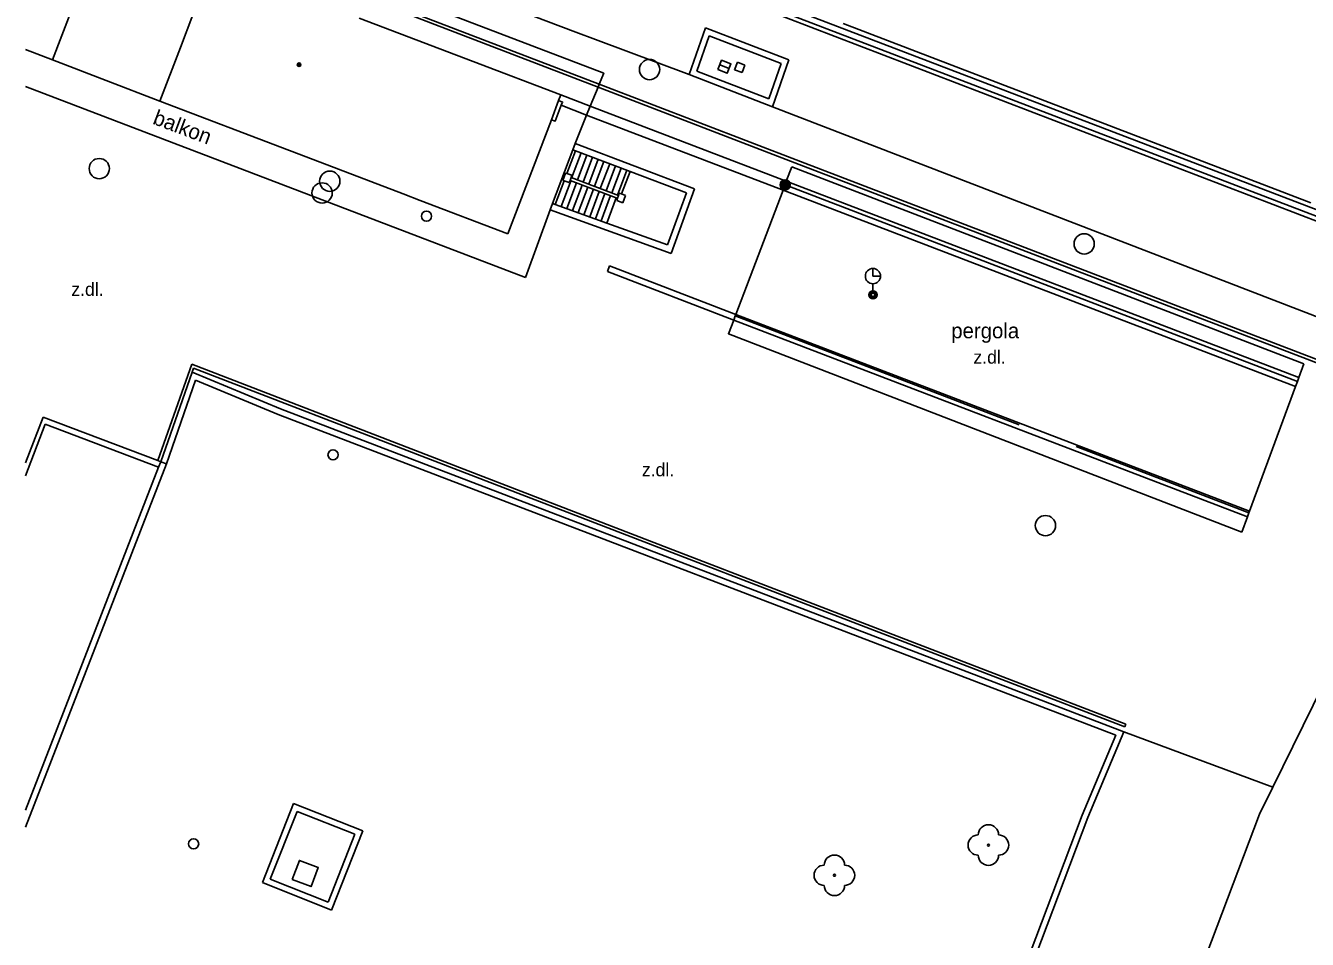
# Model space of a CAD drawing. Extents: x -596229 to -595156, y -1161237 to -1159376.
# Drawn here: x -596228.2 to -596165, y -1160193.2 to -1160148.2 of the extents above; entities that cross this region are included whole.
import ezdxf

# ---------------------------------------------------------------- set-up
doc = ezdxf.new("R2010")
doc.units = 0
for name, color, linetype in [('Level 22', 7, 'Continuous'), ('Level 25', 7, 'Continuous'), ('Level 26', 7, 'Continuous'), ('Level 27', 7, 'Continuous'), ('Level 28', 7, 'Continuous'), ('Level 33', 7, 'Continuous'), ('Level 39', 7, 'Continuous'), ('silnoproud - povrch.  znaky a  RIS  skut. velikost', 7, 'Continuous'), ('TM - budovy zdene_ betonove - NP', 7, 'Continuous'), ('TM - budovy zdene_ betonove - VP', 7, 'Continuous'), ('TM - popis povrchu', 7, 'Continuous'), ('TM - poznamka', 7, 'Continuous'), ('TM - rozhrani ploch obecne - VN', 7, 'Continuous'), ('TM - rozhrani ploch obecne - VP', 7, 'Continuous'), ('TM - schody - VP', 7, 'Continuous'), ('TM - vjezd na pozemek', 7, 'Continuous'), ('TM - vstup do budovy - zdene_ betonove', 7, 'Continuous'), ('TM - vstup do budovy - zdene_ betonove  - shora neviditelny', 7, 'Continuous'), ('TM - zabradli - VP', 7, 'Continuous')]:
    doc.layers.add(name, color=color, linetype=linetype)

msp = doc.modelspace()

# ---------------------------------------------------------------- linework, layer by layer
at = {"layer": 'Level 22'}
for centre in [(-596180.77, -1160188.59), (-596188.36, -1160190.08)]:
    msp.add_circle(centre, 0.05, dxfattribs=at)
for centre, start, end in [((-596180.77, -1160188.09), 0, 180), ((-596181.27, -1160188.59), 90, 270), ((-596180.27, -1160188.59), 270, 90), ((-596188.86, -1160190.08), 90, 270), ((-596188.36, -1160189.58), 0, 180), ((-596187.86, -1160190.08), 270, 90), ((-596180.77, -1160189.09), 180, 0), ((-596188.36, -1160190.58), 180, 0)]:
    msp.add_arc(centre, 0.5, start, end, dxfattribs=at)
at = {"layer": 'Level 25'}
for radius in [0.25, 0.2, 0.15, 0.1, 0.05]:
    msp.add_circle((-596190.79, -1160156.06), radius, dxfattribs=at)
at = {"layer": 'Level 26'}
msp.add_lwpolyline([(-596215.085, -1160190.28), (-596214.15, -1160190.635), (-596213.795, -1160189.7), (-596214.73, -1160189.345)], close=True, dxfattribs=at)
at = {"layer": 'Level 27'}
msp.add_line((-596194.013, -1160150.15), (-596193.547, -1160150.33), dxfattribs=at)
msp.add_lwpolyline([(-596194.103, -1160150.383), (-596193.637, -1160150.563), (-596193.457, -1160150.097), (-596193.923, -1160149.917)], close=True, dxfattribs=at)
for centre in [(-596197.47, -1160150.38), (-596224.59, -1160155.26), (-596213.23, -1160155.88), (-596213.61, -1160156.46), (-596176.05, -1160158.97), (-596177.96, -1160172.85)]:
    msp.add_circle(centre, 0.5, dxfattribs=at)
at = {"layer": 'Level 28'}
for centre in [(-596208.46, -1160157.6), (-596213.07, -1160169.36), (-596219.94, -1160188.53)]:
    msp.add_circle(centre, 0.25, dxfattribs=at)
at = {"layer": 'Level 33'}
msp.add_line((-596186.46, -1160160.93), (-596186.46, -1160161.28), dxfattribs=at)
msp.add_lwpolyline([(-596186.46, -1160160.18), (-596186.46, -1160160.555), (-596186.085, -1160160.555)], dxfattribs=at)
for centre, radius in [((-596186.46, -1160160.555), 0.375), ((-596186.46, -1160161.48), 0.2), ((-596186.46, -1160161.48), 0.145), ((-596186.46, -1160161.48), 0.0876)]:
    msp.add_circle(centre, radius, dxfattribs=at)
at = {"layer": 'Level 39'}
for radius in [0.09, 0.0398]:
    msp.add_circle((-596214.74, -1160150.14), radius, dxfattribs=at)
at = {"layer": 'silnoproud - povrch.  znaky a  RIS  skut. velikost'}
for points in [[(-596201.82, -1160152.14), (-596202.12, -1160152.92), (-596202.31, -1160152.85)], [(-596201.95, -1160151.91), (-596201.76, -1160151.98), (-596201.82, -1160152.14)]]:
    msp.add_lwpolyline(points, dxfattribs=at)
at = {"layer": 'TM - budovy zdene_ betonove - NP'}
for points in [[(-596226.9, -1160149.9), (-596225.9, -1160147.29)], [(-596220.59, -1160149.29), (-596221.6, -1160151.93)]]:
    msp.add_lwpolyline(points, dxfattribs=at)
at = {"layer": 'TM - budovy zdene_ betonove - VP'}
for points in [[(-596206.99, -1160149.67), (-596211.78, -1160147.84)], [(-596228.22, -1160149.395), (-596226.9, -1160149.9)], [(-596226.9, -1160149.9), (-596221.6, -1160151.93)], [(-596201.84, -1160151.63), (-596206.16, -1160149.98)], [(-596201.95, -1160151.91), (-596201.84, -1160151.63)], [(-596221.6, -1160151.93), (-596215.22, -1160154.37)], [(-596202.31, -1160152.85), (-596201.95, -1160151.91)], [(-596204.46, -1160158.48), (-596202.31, -1160152.85)], [(-596214.39, -1160154.68), (-596209.61, -1160156.51)], [(-596208.78, -1160156.83), (-596204.46, -1160158.48)]]:
    msp.add_lwpolyline(points, dxfattribs=at)
at = {"layer": 'TM - rozhrani ploch obecne - VN'}
for points in [[(-596199.95, -1160151.1), (-596199.73, -1160150.56), (-596223.42, -1160141.5)], [(-596228.22, -1160151.219), (-596203.58, -1160160.62)], [(-596200.39, -1160152.19), (-596200.01, -1160151.24)], [(-596200.01, -1160151.24), (-596199.95, -1160151.1)], [(-596200.57, -1160152.62), (-596200.39, -1160152.19)], [(-596201.14, -1160154.03), (-596200.57, -1160152.62)], [(-596203.58, -1160160.62), (-596202.37, -1160157.29)]]:
    msp.add_lwpolyline(points, dxfattribs=at)
at = {"layer": 'TM - rozhrani ploch obecne - VP'}
for points in [[(-596144.95, -1160110.53), (-596172.57, -1160100.03), (-596190.83, -1160147.57), (-596163.24, -1160158.13), (-596144.95, -1160110.53)], [(-596145.33, -1160110.7), (-596172.4, -1160100.42), (-596190.44, -1160147.4), (-596163.41, -1160157.74), (-596145.33, -1160110.7)], [(-596218.54, -1160143.97), (-596199.95, -1160151.1)], [(-596218.59, -1160144.11), (-596200.01, -1160151.24)], [(-596201.11, -1160148.53), (-596206.75, -1160146.38)], [(-596191.92, -1160147.37), (-596163.14, -1160158.4)], [(-596194.71, -1160148.32), (-596195.51, -1160150.62)], [(-596194.71, -1160148.32), (-596190.6, -1160149.9)], [(-596187.92, -1160148.11), (-596164.88, -1160156.94)], [(-596195.51, -1160150.62), (-596200.14, -1160148.9)], [(-596194.53, -1160148.71), (-596195.14, -1160150.45)], [(-596194.53, -1160148.71), (-596190.98, -1160150.08)], [(-596193.14, -1160150.02), (-596193.28, -1160150.39)], [(-596193.28, -1160150.39), (-596192.91, -1160150.53)], [(-596192.77, -1160150.16), (-596193.14, -1160150.02)], [(-596192.91, -1160150.53), (-596192.77, -1160150.16)], [(-596190.98, -1160150.08), (-596191.59, -1160151.82)], [(-596191.41, -1160152.21), (-596190.6, -1160149.9)], [(-596195.51, -1160150.62), (-596191.41, -1160152.21)], [(-596195.14, -1160150.45), (-596191.59, -1160151.82)], [(-596201.84, -1160151.63), (-596200.39, -1160152.19)], [(-596200.01, -1160151.24), (-596190.09, -1160155.05), (-596150.36, -1160170.28)], [(-596199.95, -1160151.1), (-596190.03, -1160154.91), (-596150.31, -1160170.14)], [(-596201.82, -1160152.14), (-596200.57, -1160152.62)], [(-596200.39, -1160152.19), (-596190.73, -1160155.88)], [(-596164.19, -1160162.71), (-596191.41, -1160152.21)], [(-596200.57, -1160152.62), (-596190.89, -1160156.32)], [(-596201.25, -1160154.33), (-596201.14, -1160154.03)], [(-596201.14, -1160154.03), (-596195.26, -1160156.25)], [(-596202.25, -1160156.98), (-596201.25, -1160154.33)], [(-596201.12, -1160154.38), (-596201.54, -1160155.5)], [(-596201.25, -1160154.33), (-596201.12, -1160154.38)], [(-596201.12, -1160154.38), (-596198.43, -1160155.4)], [(-596198.43, -1160155.4), (-596198.85, -1160156.51)], [(-596198.43, -1160155.4), (-596195.65, -1160156.45)], [(-596190.73, -1160155.88), (-596190.46, -1160155.17)], [(-596190.46, -1160155.17), (-596165.22, -1160164.88)], [(-596201.68, -1160155.86), (-596202.12, -1160157.03)], [(-596201.61, -1160155.48), (-596201.74, -1160155.84)], [(-596201.74, -1160155.84), (-596201.68, -1160155.86)], [(-596201.68, -1160155.86), (-596201.43, -1160155.95)], [(-596201.54, -1160155.5), (-596201.61, -1160155.48)], [(-596201.3, -1160155.59), (-596201.54, -1160155.5)], [(-596201.43, -1160155.95), (-596201.39, -1160155.84)], [(-596201.39, -1160155.84), (-596201.34, -1160155.7)], [(-596201.39, -1160155.84), (-596199.11, -1160156.7)], [(-596201.34, -1160155.7), (-596201.3, -1160155.59)], [(-596201.34, -1160155.7), (-596199, -1160156.58)], [(-596190.89, -1160156.32), (-596190.79, -1160156.06)], [(-596190.79, -1160156.06), (-596190.73, -1160155.88)], [(-596190.73, -1160155.88), (-596165.47, -1160165.55)], [(-596199.11, -1160156.7), (-596199.58, -1160157.94)], [(-596199.11, -1160156.7), (-596199.05, -1160156.72)], [(-596199.05, -1160156.72), (-596199.09, -1160156.83)], [(-596199, -1160156.58), (-596199.05, -1160156.72)], [(-596198.96, -1160156.47), (-596199, -1160156.58)], [(-596198.85, -1160156.51), (-596198.96, -1160156.47)], [(-596198.66, -1160156.58), (-596198.85, -1160156.51)], [(-596198.79, -1160156.94), (-596198.66, -1160156.58)], [(-596195.65, -1160156.45), (-596196.58, -1160159.02)], [(-596195.26, -1160156.25), (-596196.41, -1160159.44)], [(-596193.22, -1160162.44), (-596190.89, -1160156.32)], [(-596190.89, -1160156.32), (-596165.63, -1160165.99)], [(-596202.37, -1160157.29), (-596202.25, -1160156.98)], [(-596196.41, -1160159.44), (-596202.37, -1160157.29)], [(-596202.12, -1160157.03), (-596202.25, -1160156.98)], [(-596199.58, -1160157.94), (-596202.12, -1160157.03)], [(-596199.09, -1160156.83), (-596198.79, -1160156.94)], [(-596196.58, -1160159.02), (-596199.58, -1160157.94)], [(-596199.55, -1160160.33), (-596199.44, -1160160.05)], [(-596199.55, -1160160.33), (-596193.32, -1160162.72)], [(-596199.44, -1160160.05), (-596193.22, -1160162.44)], [(-596168.28, -1160173.18), (-596193.58, -1160163.4), (-596193.32, -1160162.72)], [(-596193.32, -1160162.72), (-596193.25, -1160162.52)], [(-596193.32, -1160162.72), (-596168, -1160172.42)], [(-596193.25, -1160162.52), (-596193.22, -1160162.44)], [(-596193.22, -1160162.44), (-596167.9, -1160172.14)], [(-596220.03, -1160164.9), (-596221.7, -1160169.64)], [(-596196.53, -1160173.96), (-596220.03, -1160164.9)], [(-596165.22, -1160164.88), (-596165.47, -1160165.55)], [(-596221.56, -1160169.7), (-596220.01, -1160165.29)], [(-596220.01, -1160165.29), (-596219.94, -1160165.09)], [(-596174.09, -1160183.01), (-596215.66, -1160167.09), (-596220.01, -1160165.29)], [(-596196.58, -1160174.09), (-596219.94, -1160165.09)], [(-596165.47, -1160165.55), (-596165.54, -1160165.75)], [(-596221.28, -1160169.8), (-596219.84, -1160165.69)], [(-596191.4, -1160227.31), (-596190.06, -1160223.56), (-596186.2, -1160213.41), (-596181.05, -1160200.08), (-596176.15, -1160187.12), (-596174.49, -1160183.18), (-596215.77, -1160167.37), (-596219.84, -1160165.69)], [(-596165.63, -1160165.99), (-596167.9, -1160172.14)], [(-596165.54, -1160165.75), (-596165.63, -1160165.99)], [(-596227.36, -1160167.5), (-596228.22, -1160169.757)], [(-596227.25, -1160167.85), (-596228.22, -1160170.396)], [(-596221.7, -1160169.64), (-596227.36, -1160167.5)], [(-596221.67, -1160169.97), (-596227.25, -1160167.85)], [(-596228.22, -1160187.711), (-596221.28, -1160169.8)], [(-596228.22, -1160186.877), (-596221.67, -1160169.97)], [(-596221.56, -1160169.7), (-596221.7, -1160169.64)], [(-596221.67, -1160169.97), (-596221.56, -1160169.7)], [(-596221.28, -1160169.8), (-596221.56, -1160169.7)], [(-596168, -1160172.42), (-596168.28, -1160173.18)], [(-596167.93, -1160172.22), (-596168, -1160172.42)], [(-596167.9, -1160172.14), (-596167.93, -1160172.22)], [(-596174.04, -1160182.77), (-596196.58, -1160174.09)], [(-596173.99, -1160182.64), (-596196.53, -1160173.96)], [(-596166.76, -1160185.74), (-596164.27, -1160180.69)], [(-596191.22, -1160227.69), (-596189.77, -1160223.66), (-596185.92, -1160213.51), (-596180.77, -1160200.19), (-596175.87, -1160187.23), (-596174.09, -1160183.01)], [(-596166.76, -1160185.74), (-596174.09, -1160183.01)], [(-596173.99, -1160182.64), (-596174.04, -1160182.77)], [(-596186.33, -1160236.38), (-596176.32, -1160210.62), (-596167.41, -1160187.06), (-596166.76, -1160185.74)], [(-596215.01, -1160186.54), (-596216.55, -1160190.44)], [(-596214.84, -1160186.93), (-596216.16, -1160190.27)], [(-596211.6, -1160187.89), (-596215.01, -1160186.54)], [(-596211.99, -1160188.06), (-596214.84, -1160186.93)], [(-596213.31, -1160191.4), (-596211.99, -1160188.06)], [(-596213.15, -1160191.79), (-596211.6, -1160187.89)], [(-596216.55, -1160190.44), (-596213.15, -1160191.79)], [(-596216.16, -1160190.27), (-596213.31, -1160191.4)]]:
    msp.add_lwpolyline(points, dxfattribs=at)
at = {"layer": 'TM - schody - VP'}
for points in [[(-596200.84, -1160154.49), (-596201.26, -1160155.6), (-596201.3, -1160155.71)], [(-596200.56, -1160154.59), (-596201.02, -1160155.82)], [(-596200.28, -1160154.7), (-596200.74, -1160155.92)], [(-596200, -1160154.8), (-596200.46, -1160156.03)], [(-596199.72, -1160154.91), (-596200.18, -1160156.13)], [(-596199.43, -1160155.02), (-596199.9, -1160156.24)], [(-596199.15, -1160155.13), (-596199.61, -1160156.35)], [(-596198.87, -1160155.23), (-596199.33, -1160156.46)], [(-596198.59, -1160155.34), (-596199.05, -1160156.56)], [(-596201.35, -1160155.85), (-596201.39, -1160155.96), (-596201.83, -1160157.13)], [(-596201.07, -1160155.96), (-596201.55, -1160157.23)], [(-596200.79, -1160156.07), (-596201.27, -1160157.33)], [(-596200.51, -1160156.17), (-596200.99, -1160157.43)], [(-596200.23, -1160156.28), (-596200.71, -1160157.53)], [(-596199.95, -1160156.38), (-596200.42, -1160157.64)], [(-596199.67, -1160156.49), (-596200.14, -1160157.74)], [(-596199.39, -1160156.59), (-596199.86, -1160157.84)]]:
    msp.add_lwpolyline(points, dxfattribs=at)
at = {"layer": 'TM - vjezd na pozemek'}
msp.add_lwpolyline([(-596201.11, -1160148.53), (-596200.14, -1160148.9)], dxfattribs=at)
at = {"layer": 'TM - vstup do budovy - zdene_ betonove'}
for points in [[(-596206.16, -1160149.98), (-596206.99, -1160149.67)], [(-596215.22, -1160154.37), (-596214.39, -1160154.68)], [(-596209.61, -1160156.51), (-596208.78, -1160156.83)]]:
    msp.add_lwpolyline(points, dxfattribs=at)
at = {"layer": 'TM - vstup do budovy - zdene_ betonove  - shora neviditelny'}
msp.add_lwpolyline([(-596220.59, -1160149.29), (-596219.98, -1160147.69)], dxfattribs=at)
at = {"layer": 'TM - zabradli - VP'}
for points in [[(-596201.11, -1160148.53), (-596206.75, -1160146.38)], [(-596194.71, -1160148.32), (-596195.51, -1160150.62)], [(-596195.51, -1160150.62), (-596200.14, -1160148.9)], [(-596190.6, -1160149.9), (-596191.41, -1160152.21)], [(-596191.41, -1160152.21), (-596164.19, -1160162.71)], [(-596190.79, -1160156.06), (-596165.54, -1160165.75)], [(-596193.25, -1160162.52), (-596179.25, -1160167.89)], [(-596176.45, -1160168.96), (-596167.93, -1160172.22)]]:
    msp.add_lwpolyline(points, dxfattribs=at)

# ---------------------------------------------------------------- texts
at = {"layer": 'TM - popis povrchu'}
for p in [(-596225.97, -1160161.53), (-596181.51, -1160164.87), (-596197.85, -1160170.42)]:
    msp.add_text('z.dl.', height=0.65, dxfattribs=at).set_placement(p)
at = {"layer": 'TM - poznamka'}
msp.add_text('balkon', height=0.75, rotation=339.33344, dxfattribs=at).set_placement((-596222, -1160153.04))
msp.add_text('pergola', height=0.75, dxfattribs=at).set_placement((-596182.6, -1160163.62))

doc.saveas('drawing.dxf')
